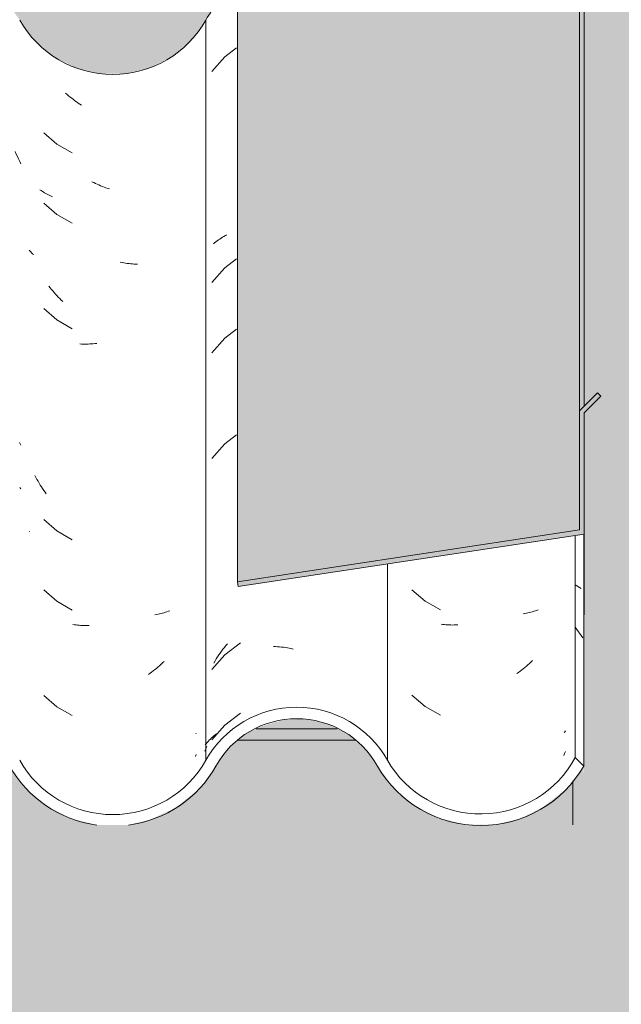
# Model space of a CAD drawing. Header units: metres. Extents: x 10.2 to 107.4, y -18.3 to 5.6.
# Tile 71 of 734: x 13.878 to 14.136, y 4.637 to 5.059. Entities that reach past the tile are written whole.
import ezdxf

# ---------------------------------------------------------------- set-up
doc = ezdxf.new("R2010")
doc.units = ezdxf.units.M
for name, color, linetype, lineweight in [('A-DETL-GENF', 7, 'Continuous', 5), ('A-GLAZ-CWMG', 7, 'Continuous', 5), ('A-ROOF', 7, 'Continuous', 5), ('A-ROOF-OTLN', 7, 'Continuous', 5), ('A-ROOF-PATT', 7, 'Continuous', 5), ('A-WALL', 7, 'Continuous', 5), ('I-WALL', 7, 'Continuous', 5)]:
    doc.layers.add(name, color=color, linetype=linetype, lineweight=lineweight)

# ---------------------------------------------------------------- blocks, each defined once
blk = doc.blocks.new('LONGARINA_STEEL_FRAME - LONGARINA_STEEL_FRAME-1917798-FACHADA 03')
at = {"layer": 'A-ROOF', "true_color": 0x9fa09c}
h = blk.add_hatch(color=253, dxfattribs=at)
h.paths.add_polyline_path([(11.43698, 4.75496), (11.48344, 4.75503), (11.47187, 4.75949), (11.45971, 4.76088), (11.4464, 4.75871), (11.4372, 4.75512)])
h.paths.add_polyline_path([(14.00189, 4.75496), (14.01399, 4.75496), (14.0104, 4.75679), (14.00131, 4.75897), (13.99137, 4.75883), (13.98115, 4.75592), (13.97927, 4.75496), (14.0016, 4.75496)])
h.paths.add_polyline_path([(12.35401, 4.75496), (12.37605, 4.75496), (12.37075, 4.7572), (12.36337, 4.75897), (12.35286, 4.75869), (12.34321, 4.75592), (12.34133, 4.75496), (12.35343, 4.75496)])
h.paths.add_polyline_path([(13.8468, 4.75496), (13.85899, 4.75539), (13.85634, 4.75765), (13.84391, 4.76366), (13.83261, 4.76635), (13.8193, 4.76618), (13.80575, 4.76243), (13.79616, 4.75752), (13.79336, 4.75496), (13.845, 4.75496)])
h.paths.add_polyline_path([(11.60423, 4.75496), (11.66244, 4.75521), (11.65181, 4.76078), (11.64016, 4.76374), (11.6273, 4.76374), (11.61639, 4.76132), (11.60535, 4.75588)])
h.paths.add_polyline_path([(12.52894, 4.75496), (12.57494, 4.75521), (12.56383, 4.75949), (12.55167, 4.76088), (12.53836, 4.75871), (12.52916, 4.75512)])
h.paths.add_polyline_path([(13.6619, 4.75496), (13.67605, 4.75547), (13.67334, 4.75779), (13.6619, 4.76365), (13.64938, 4.76666), (13.6357, 4.76646), (13.62202, 4.76262), (13.61255, 4.75776), (13.61001, 4.75496), (13.65356, 4.75496)])
h.paths.add_polyline_path([(12.1953, 4.75496), (12.20842, 4.75521), (12.19779, 4.76078), (12.18614, 4.76374), (12.17328, 4.76374), (12.16621, 4.76162), (12.15654, 4.75608), (12.15542, 4.75496), (12.19424, 4.75496)])
h.paths.add_polyline_path([(13.46613, 4.75496), (13.46801, 4.75496), (13.46271, 4.7572), (13.45533, 4.75897), (13.44539, 4.75883), (13.43517, 4.75592), (13.43329, 4.75496), (13.46442, 4.75496)])
h.paths.add_polyline_path([(11.78168, 4.75496), (11.85546, 4.75496), (11.85051, 4.75931), (11.83845, 4.76557), (11.82477, 4.76877), (11.80966, 4.76825), (11.79839, 4.76545), (11.78637, 4.75912), (11.78195, 4.7552)])
h.paths.add_polyline_path([(13.2858, 4.75496), (13.30038, 4.75521), (13.28975, 4.76078), (13.2781, 4.76374), (13.26524, 4.76374), (13.25817, 4.76162), (13.2485, 4.75608), (13.24738, 4.75496), (13.2781, 4.75496)])
h.paths.add_polyline_path([(11.98296, 4.75496), (12.02942, 4.75503), (12.01785, 4.75949), (12.00569, 4.76088), (11.99238, 4.75871), (11.98318, 4.75512)])
h.paths.add_polyline_path([(12.70122, 4.75496), (12.72494, 4.75496), (12.72494, 4.76385), (12.71926, 4.76374), (12.71219, 4.76162), (12.70252, 4.75608), (12.7014, 4.75511)])
h.paths.add_polyline_path([(13.11753, 4.75496), (13.12138, 4.75503), (13.10981, 4.75949), (13.09765, 4.76088), (13.08434, 4.75871), (13.07604, 4.75496), (13.11592, 4.75496)])
h.paths.add_polyline_path([(12.90993, 4.75496), (12.92203, 4.75496), (12.91673, 4.7572), (12.90935, 4.75897), (12.89941, 4.75883), (12.88919, 4.75592), (12.88731, 4.75496), (12.90935, 4.75496)])
h = blk.add_hatch(color=253, dxfattribs=at)
h.paths.add_polyline_path([(11.43006, 4.75), (11.49038, 4.75), (11.48344, 4.75496), (11.43698, 4.75496), (11.43143, 4.75098)])
h.paths.add_polyline_path([(13.97179, 4.75), (14.02147, 4.75021), (14.01872, 4.75255), (14.01399, 4.75496), (13.97927, 4.75496), (13.97453, 4.75255), (13.97155, 4.75)])
h.paths.add_polyline_path([(12.7042, 4.75), (12.72494, 4.75), (12.72494, 4.75496), (12.70122, 4.75496), (12.69546, 4.75), (12.70183, 4.75)])
h.paths.add_polyline_path([(11.60559, 4.75), (11.66842, 4.75), (11.66244, 4.75496), (11.60423, 4.75496), (11.59817, 4.75), (11.60535, 4.75)])
h.paths.add_polyline_path([(13.86531, 4.75), (13.8592, 4.75496), (13.79318, 4.75496), (13.78742, 4.75), (13.8592, 4.75)])
h.paths.add_polyline_path([(11.78637, 4.75), (11.8607, 4.75036), (11.85546, 4.75496), (11.78168, 4.75496), (11.77623, 4.75), (11.78195, 4.75)])
h.paths.add_polyline_path([(13.68239, 4.75), (13.67605, 4.75496), (13.60931, 4.75496), (13.60356, 4.75), (13.67605, 4.75)])
h.paths.add_polyline_path([(13.47573, 4.75), (13.47274, 4.75255), (13.46801, 4.75496), (13.43329, 4.75496), (13.42757, 4.75171), (13.42581, 4.75), (13.47549, 4.75)])
h.paths.add_polyline_path([(11.98318, 4.75), (12.03562, 4.75054), (12.02942, 4.75496), (11.98296, 4.75496), (11.97604, 4.75), (11.97997, 4.75)])
h.paths.add_polyline_path([(13.30636, 4.75), (13.30038, 4.75496), (13.2472, 4.75496), (13.24144, 4.75), (13.3046, 4.75)])
h.paths.add_polyline_path([(12.15822, 4.75), (12.2144, 4.75), (12.20842, 4.75496), (12.15524, 4.75496), (12.14948, 4.75), (12.15542, 4.75)])
h.paths.add_polyline_path([(12.33829, 4.75), (12.38353, 4.75021), (12.38078, 4.75255), (12.37605, 4.75496), (12.34133, 4.75496), (12.33659, 4.75255), (12.33385, 4.75), (12.33659, 4.75)])
h.paths.add_polyline_path([(13.12832, 4.75), (13.12138, 4.75496), (13.07492, 4.75496), (13.068, 4.75), (13.12736, 4.75)])
h.paths.add_polyline_path([(12.52916, 4.75), (12.58234, 4.75), (12.57494, 4.75496), (12.52894, 4.75496), (12.52202, 4.75), (12.52595, 4.75)])
h.paths.add_polyline_path([(12.92975, 4.75), (12.92676, 4.75255), (12.92203, 4.75496), (12.88731, 4.75496), (12.88159, 4.75171), (12.87983, 4.75), (12.92951, 4.75)])
h = blk.add_hatch(color=253, dxfattribs=at)
h.paths.add_polyline_path([(14.11729, 4.71375), (14.11994, 4.71375), (14.11974, 4.73897), (14.11504, 4.73264), (14.11504, 4.71375), (14.11606, 4.71375)])
h.paths.add_polyline_path([(12.75526, 4.75), (12.75994, 4.75038), (12.75494, 4.75474), (12.75494, 4.75)])
at = {"layer": 'A-ROOF'}
blk.add_line((13.97927, 4.75496), (14.01399, 4.75496), dxfattribs=at)
blk = doc.blocks.new('FP_190-FACHADA 03')
at = {"layer": 'A-GLAZ-CWMG', "color": 9, "true_color": 0xc0c0c0}
for p, q in [((13.77794, 5.0634), (13.77856, 5.06398)), ((13.77856, 5.06398), (13.77919, 5.06455)), ((13.77919, 5.06455), (13.77984, 5.06511)), ((13.77984, 5.06511), (13.7805, 5.06565)), ((13.7805, 5.06565), (13.78118, 5.06619)), ((13.78118, 5.06619), (13.78187, 5.06671)), ((13.78187, 5.06671), (13.78258, 5.06722)), ((13.77734, 5.06281), (13.77794, 5.0634)), ((13.81718, 5.06169), (13.80894, 5.05981)), ((13.82561, 5.06239), (13.81718, 5.06169)), ((13.86528, 5.04941), (13.86607, 5.04899)), ((13.86607, 5.04899), (13.86685, 5.04855)), ((13.86685, 5.04855), (13.86761, 5.0481)), ((13.86761, 5.0481), (13.86837, 5.04763)), ((13.86837, 5.04763), (13.86911, 5.04715)), ((13.86911, 5.04715), (13.86983, 5.04666)), ((13.86983, 5.04666), (13.87055, 5.04615)), ((13.87055, 5.04615), (13.87124, 5.04564)), ((13.87589, 5.00228), (13.87641, 5.00124)), ((13.87641, 5.00124), (13.87691, 5.00019)), ((13.87691, 5.00019), (13.87741, 4.99913)), ((13.87741, 4.99913), (13.87789, 4.99806)), ((13.87789, 4.99806), (13.87836, 4.99699)), ((13.84117, 4.99469), (13.84219, 4.99469)), ((13.84219, 4.99469), (13.84321, 4.99467)), ((13.84321, 4.99467), (13.84422, 4.99463)), ((13.84422, 4.99463), (13.84523, 4.99457)), ((13.84523, 4.99457), (13.84623, 4.9945)), ((13.84623, 4.9945), (13.84722, 4.99441)), ((13.84722, 4.99441), (13.84821, 4.9943)), ((13.84821, 4.9943), (13.84919, 4.99418)), ((13.8101, 4.98529), (13.81112, 4.9853)), ((13.81112, 4.9853), (13.81214, 4.98529)), ((13.81214, 4.98529), (13.81317, 4.98526)), ((13.81317, 4.98526), (13.81421, 4.98522)), ((13.81421, 4.98522), (13.81524, 4.98515)), ((13.81524, 4.98515), (13.81628, 4.98507)), ((13.81628, 4.98507), (13.81733, 4.98497)), ((13.81733, 4.98497), (13.81838, 4.98485)), ((13.81718, 4.97126), (13.80894, 4.96938)), ((13.82561, 4.97196), (13.81718, 4.97126)), ((13.78083, 4.94534), (13.78151, 4.94587)), ((13.78151, 4.94587), (13.78221, 4.94639)), ((13.78221, 4.94639), (13.78292, 4.94689)), ((13.78292, 4.94689), (13.78365, 4.94738)), ((13.78365, 4.94738), (13.78439, 4.94786)), ((13.78439, 4.94786), (13.78515, 4.94832)), ((13.7795, 4.94425), (13.78016, 4.9448)), ((13.78016, 4.9448), (13.78083, 4.94534)), ((13.82561, 4.94182), (13.81718, 4.94112)), ((13.81718, 4.94112), (13.80894, 4.93924)), ((13.81718, 4.8959), (13.80894, 4.89402)), ((13.82561, 4.8966), (13.81718, 4.8959)), ((13.77604, 4.88956), (13.77668, 4.89084)), ((13.77668, 4.89084), (13.77733, 4.89212)), ((13.77733, 4.89212), (13.778, 4.89338)), ((13.778, 4.89338), (13.7787, 4.89462)), ((13.77426, 4.88563), (13.77483, 4.88695)), ((13.77483, 4.88695), (13.77543, 4.88826)), ((13.77543, 4.88826), (13.77604, 4.88956)), ((13.85041, 4.88157), (13.85137, 4.88087)), ((13.85137, 4.88087), (13.85233, 4.88015)), ((13.85233, 4.88015), (13.85328, 4.87941)), ((13.85328, 4.87941), (13.85421, 4.87866)), ((13.85421, 4.87866), (13.85514, 4.87789)), ((13.85514, 4.87789), (13.85606, 4.8771)), ((13.85606, 4.8771), (13.85697, 4.8763)), ((13.85697, 4.8763), (13.85788, 4.87548)), ((13.87781, 4.87767), (13.87836, 4.87642)), ((13.87794, 4.85833), (13.87836, 4.85781)), ((13.82732, 4.83238), (13.82837, 4.83209)), ((13.82837, 4.83209), (13.82943, 4.83177)), ((13.82943, 4.83177), (13.83049, 4.83144)), ((13.83049, 4.83144), (13.83154, 4.83109)), ((13.83154, 4.83109), (13.8326, 4.83072)), ((13.8326, 4.83072), (13.83365, 4.83033)), ((13.83365, 4.83033), (13.8347, 4.82992)), ((13.8347, 4.82992), (13.83574, 4.82949)), ((13.78239, 4.81014), (13.78311, 4.81117)), ((13.78311, 4.81117), (13.78384, 4.8122)), ((13.78384, 4.8122), (13.78458, 4.81321)), ((13.78458, 4.81321), (13.78534, 4.81421)), ((13.77966, 4.80586), (13.78032, 4.80694)), ((13.78032, 4.80694), (13.781, 4.80802)), ((13.781, 4.80802), (13.78169, 4.80908)), ((13.78169, 4.80908), (13.78239, 4.81014)), ((13.81137, 4.80613), (13.8124, 4.80666)), ((13.8124, 4.80666), (13.81343, 4.80716)), ((13.81343, 4.80716), (13.81446, 4.80765)), ((13.81446, 4.80765), (13.8155, 4.80812)), ((13.8155, 4.80812), (13.81655, 4.80857)), ((13.81655, 4.80857), (13.81759, 4.809)), ((13.81759, 4.809), (13.81864, 4.80942)), ((13.81718, 4.80547), (13.80894, 4.80359)), ((13.81035, 4.80559), (13.81137, 4.80613)), ((13.82561, 4.80617), (13.81718, 4.80547)), ((13.84091, 4.79695), (13.84194, 4.79642)), ((13.84194, 4.79642), (13.84295, 4.79586)), ((13.84295, 4.79586), (13.84397, 4.79529)), ((13.84397, 4.79529), (13.84497, 4.7947)), ((13.84497, 4.7947), (13.84598, 4.79409)), ((13.84598, 4.79409), (13.84697, 4.79347)), ((13.84697, 4.79347), (13.84796, 4.79283)), ((13.84796, 4.79283), (13.84894, 4.79217)), ((13.80407, 4.77386), (13.80505, 4.77398)), ((13.80435, 4.77182), (13.80534, 4.77247)), ((13.80505, 4.77398), (13.80604, 4.77408)), ((13.80604, 4.77408), (13.80704, 4.77416)), ((13.80704, 4.77416), (13.80804, 4.77422)), ((13.80804, 4.77422), (13.80905, 4.77427)), ((13.81718, 4.77533), (13.80894, 4.77345)), ((13.80905, 4.77427), (13.81007, 4.77429)), ((13.81007, 4.77429), (13.81109, 4.7743)), ((13.81109, 4.7743), (13.81211, 4.77429)), ((13.82561, 4.77603), (13.81718, 4.77533)), ((13.79859, 4.76757), (13.79953, 4.76832)), ((13.79953, 4.76832), (13.80048, 4.76906)), ((13.80048, 4.76906), (13.80144, 4.76977)), ((13.80144, 4.76977), (13.8024, 4.77047)), ((13.8024, 4.77047), (13.80337, 4.77116)), ((13.80337, 4.77116), (13.80435, 4.77182)), ((13.79766, 4.7668), (13.79859, 4.76757))]:
    blk.add_line(p, q, dxfattribs=at)
blk = doc.blocks.new('FP_191-FACHADA 03')
at = {"layer": 'A-GLAZ-CWMG', "color": 9, "true_color": 0xc0c0c0}
for p, q in [((13.89817, 5.02679), (13.89751, 5.02737)), ((13.89883, 5.02622), (13.89817, 5.02679)), ((13.8995, 5.02567), (13.89883, 5.02622)), ((13.90018, 5.02513), (13.8995, 5.02567)), ((13.90086, 5.0246), (13.90018, 5.02513)), ((13.90155, 5.02408), (13.90086, 5.0246)), ((13.90224, 5.02358), (13.90155, 5.02408)), ((13.90294, 5.02309), (13.90224, 5.02358)), ((13.90364, 5.02261), (13.90294, 5.02309)), ((13.90435, 5.02214), (13.90364, 5.02261)), ((13.88819, 5.01039), (13.89385, 5.00552)), ((13.89385, 5.00552), (13.90032, 5.00174)), ((13.9096, 4.98902), (13.90886, 4.98939)), ((13.91033, 4.98866), (13.9096, 4.98902)), ((13.91108, 4.98832), (13.91033, 4.98866)), ((13.91182, 4.98799), (13.91108, 4.98832)), ((13.91256, 4.98767), (13.91182, 4.98799)), ((13.91331, 4.98737), (13.91256, 4.98767)), ((13.88701, 4.9856), (13.88652, 4.98595)), ((13.88751, 4.98526), (13.88701, 4.9856)), ((13.88802, 4.98493), (13.88751, 4.98526)), ((13.88855, 4.98461), (13.88802, 4.98493)), ((13.88908, 4.9843), (13.88855, 4.98461)), ((13.88962, 4.984), (13.88908, 4.9843)), ((13.89017, 4.98371), (13.88962, 4.984)), ((13.89073, 4.98343), (13.89017, 4.98371)), ((13.8913, 4.98315), (13.89073, 4.98343)), ((13.91406, 4.98708), (13.91331, 4.98737)), ((13.91481, 4.9868), (13.91406, 4.98708)), ((13.91556, 4.98654), (13.91481, 4.9868)), ((13.91631, 4.98629), (13.91556, 4.98654)), ((13.88819, 4.98025), (13.89385, 4.97537)), ((13.89187, 4.98289), (13.8913, 4.98315)), ((13.89385, 4.97537), (13.90032, 4.9716)), ((13.88229, 4.95967), (13.88196, 4.96005)), ((13.88263, 4.95928), (13.88229, 4.95967)), ((13.88298, 4.95891), (13.88263, 4.95928)), ((13.88334, 4.95853), (13.88298, 4.95891)), ((13.88371, 4.95817), (13.88334, 4.95853)), ((13.92175, 4.95476), (13.921, 4.95491)), ((13.92249, 4.95462), (13.92175, 4.95476)), ((13.92324, 4.9545), (13.92249, 4.95462)), ((13.92398, 4.95439), (13.92324, 4.9545)), ((13.92473, 4.95429), (13.92398, 4.95439)), ((13.92546, 4.95421), (13.92473, 4.95429)), ((13.9262, 4.95414), (13.92546, 4.95421)), ((13.92694, 4.95409), (13.9262, 4.95414)), ((13.92767, 4.95404), (13.92694, 4.95409)), ((13.9284, 4.95401), (13.92767, 4.95404)), ((13.89085, 4.94397), (13.89029, 4.94468)), ((13.89142, 4.94327), (13.89085, 4.94397)), ((13.892, 4.94258), (13.89142, 4.94327)), ((13.89259, 4.9419), (13.892, 4.94258)), ((13.89319, 4.94123), (13.89259, 4.9419)), ((13.89379, 4.94058), (13.89319, 4.94123)), ((13.89441, 4.93993), (13.89379, 4.94058)), ((13.89503, 4.9393), (13.89441, 4.93993)), ((13.89566, 4.93867), (13.89503, 4.9393)), ((13.89629, 4.93806), (13.89566, 4.93867)), ((13.88819, 4.93503), (13.89385, 4.93016)), ((13.89385, 4.93016), (13.90032, 4.92639)), ((13.90436, 4.91982), (13.90365, 4.91986)), ((13.90507, 4.9198), (13.90436, 4.91982)), ((13.90579, 4.91979), (13.90507, 4.9198)), ((13.90651, 4.9198), (13.90579, 4.91979)), ((13.90724, 4.91981), (13.90651, 4.9198)), ((13.90797, 4.91984), (13.90724, 4.91981)), ((13.9087, 4.91989), (13.90797, 4.91984)), ((13.90943, 4.91995), (13.9087, 4.91989)), ((13.91017, 4.92002), (13.90943, 4.91995)), ((13.91091, 4.9201), (13.91017, 4.92002)), ((13.88482, 4.86259), (13.88438, 4.86341)), ((13.88527, 4.86178), (13.88482, 4.86259)), ((13.88573, 4.86098), (13.88527, 4.86178)), ((13.8862, 4.86019), (13.88573, 4.86098)), ((13.88669, 4.8594), (13.8862, 4.86019)), ((13.88718, 4.85863), (13.88669, 4.8594)), ((13.88768, 4.85786), (13.88718, 4.85863)), ((13.8882, 4.8571), (13.88768, 4.85786)), ((13.88872, 4.85635), (13.8882, 4.8571)), ((13.88926, 4.85562), (13.88872, 4.85635)), ((13.88819, 4.84461), (13.89385, 4.83973)), ((13.88201, 4.83942), (13.88196, 4.83948)), ((13.89385, 4.83973), (13.90032, 4.83596)), ((13.88819, 4.81446), (13.89385, 4.80959)), ((13.89385, 4.80959), (13.90032, 4.80582)), ((13.93651, 4.80391), (13.93584, 4.80379)), ((13.93717, 4.80404), (13.93651, 4.80391)), ((13.93783, 4.80418), (13.93717, 4.80404)), ((13.93848, 4.80434), (13.93783, 4.80418)), ((13.93913, 4.80451), (13.93848, 4.80434)), ((13.93977, 4.80468), (13.93913, 4.80451)), ((13.9404, 4.80488), (13.93977, 4.80468)), ((13.94102, 4.80508), (13.9404, 4.80488)), ((13.94163, 4.80529), (13.94102, 4.80508)), ((13.94224, 4.80551), (13.94163, 4.80529)), ((13.90132, 4.7995), (13.90063, 4.79959)), ((13.90201, 4.79942), (13.90132, 4.7995)), ((13.9027, 4.79935), (13.90201, 4.79942)), ((13.90341, 4.7993), (13.9027, 4.79935)), ((13.90411, 4.79926), (13.90341, 4.7993)), ((13.90482, 4.79924), (13.90411, 4.79926)), ((13.90554, 4.79922), (13.90482, 4.79924)), ((13.90626, 4.79922), (13.90554, 4.79922)), ((13.90698, 4.79923), (13.90626, 4.79922)), ((13.90771, 4.79926), (13.90698, 4.79923)), ((13.93715, 4.7814), (13.93648, 4.78083)), ((13.93781, 4.78197), (13.93715, 4.7814)), ((13.93846, 4.78255), (13.93781, 4.78197)), ((13.9391, 4.78315), (13.93846, 4.78255)), ((13.93974, 4.78376), (13.9391, 4.78315)), ((13.93376, 4.77871), (13.93306, 4.77821)), ((13.93445, 4.77922), (13.93376, 4.77871)), ((13.93513, 4.77975), (13.93445, 4.77922)), ((13.93581, 4.78028), (13.93513, 4.77975)), ((13.93648, 4.78083), (13.93581, 4.78028)), ((13.88819, 4.76925), (13.89385, 4.76437)), ((13.89385, 4.76437), (13.90032, 4.7606)), ((13.95358, 4.75312), (13.95334, 4.75283)), ((13.95358, 4.7439), (13.95322, 4.74305))]:
    blk.add_line(p, q, dxfattribs=at)
blk = doc.blocks.new('FP_192-FACHADA 03')
at = {"layer": 'A-GLAZ-CWMG', "color": 9, "true_color": 0xc0c0c0}
for p, q in [((13.96581, 5.04287), (13.9602, 5.03659)), ((13.97081, 5.0467), (13.96581, 5.04287)), ((13.96608, 4.96632), (13.96671, 4.96667)), ((13.96093, 4.96269), (13.96145, 4.96314)), ((13.96145, 4.96314), (13.96199, 4.96357)), ((13.96199, 4.96357), (13.96254, 4.964)), ((13.96254, 4.964), (13.9631, 4.96441)), ((13.9631, 4.96441), (13.96367, 4.96482)), ((13.96367, 4.96482), (13.96426, 4.96521)), ((13.96426, 4.96521), (13.96486, 4.96559)), ((13.96486, 4.96559), (13.96546, 4.96597)), ((13.96546, 4.96597), (13.96608, 4.96632)), ((13.97081, 4.95627), (13.96581, 4.95244)), ((13.96581, 4.95244), (13.9602, 4.94616)), ((13.97081, 4.92613), (13.96581, 4.9223)), ((13.96581, 4.9223), (13.9602, 4.91602)), ((13.97081, 4.88091), (13.96581, 4.87709)), ((13.96581, 4.87709), (13.9602, 4.8708)), ((13.96504, 4.78902), (13.96565, 4.78982)), ((13.96565, 4.78982), (13.96628, 4.7906)), ((13.97252, 4.79179), (13.96581, 4.78666)), ((13.96628, 4.7906), (13.96691, 4.79138)), ((13.98677, 4.7902), (13.9876, 4.79016)), ((13.9876, 4.79016), (13.98844, 4.79011)), ((13.98844, 4.79011), (13.98927, 4.79004)), ((13.98927, 4.79004), (13.99011, 4.78995)), ((13.99011, 4.78995), (13.99095, 4.78985)), ((13.99095, 4.78985), (13.9918, 4.78973)), ((13.9918, 4.78973), (13.99264, 4.7896)), ((13.99264, 4.7896), (13.99349, 4.78945)), ((13.99349, 4.78945), (13.99434, 4.78929)), ((13.96581, 4.78666), (13.9602, 4.78037)), ((13.96216, 4.78486), (13.96271, 4.78571)), ((13.96271, 4.78571), (13.96328, 4.78656)), ((13.96328, 4.78656), (13.96386, 4.78739)), ((13.96386, 4.78739), (13.96444, 4.78821)), ((13.96444, 4.78821), (13.96504, 4.78902)), ((13.99434, 4.78929), (13.99518, 4.78911)), ((13.96109, 4.78312), (13.96162, 4.784)), ((13.96162, 4.784), (13.96216, 4.78486)), ((13.97252, 4.76165), (13.96581, 4.75652)), ((13.96581, 4.75652), (13.9602, 4.75023)), ((13.96015, 4.75099), (13.96065, 4.75145)), ((13.96065, 4.75145), (13.96117, 4.7519)), ((13.96117, 4.7519), (13.9617, 4.75234)), ((13.9617, 4.75234), (13.96224, 4.75277)), ((13.9574, 4.74804), (13.95782, 4.74855)), ((13.95763, 4.74632), (13.95809, 4.74733)), ((13.95782, 4.74855), (13.95826, 4.74906)), ((13.95826, 4.74906), (13.95871, 4.74955)), ((13.95871, 4.74955), (13.95918, 4.75004)), ((13.95918, 4.75004), (13.95966, 4.75052)), ((13.95966, 4.75052), (13.96015, 4.75099)), ((13.95718, 4.74531), (13.95763, 4.74632))]:
    blk.add_line(p, q, dxfattribs=at)
blk = doc.blocks.new('FP_193-FACHADA 03')
at = {"layer": 'A-GLAZ-CWMG', "color": 9, "true_color": 0xc0c0c0}
for p, q in [((14.04604, 4.81448), (14.05176, 4.80966)), ((14.05176, 4.80966), (14.05827, 4.80595)), ((14.0945, 4.80429), (14.09383, 4.80417)), ((14.09516, 4.80442), (14.0945, 4.80429)), ((14.09582, 4.80457), (14.09516, 4.80442)), ((14.09647, 4.80473), (14.09582, 4.80457)), ((14.09711, 4.8049), (14.09647, 4.80473)), ((14.09775, 4.80508), (14.09711, 4.8049)), ((14.09838, 4.80527), (14.09775, 4.80508)), ((14.099, 4.80548), (14.09838, 4.80527)), ((14.09961, 4.80569), (14.099, 4.80548)), ((14.10022, 4.80592), (14.09961, 4.80569)), ((14.05928, 4.79964), (14.05859, 4.79973)), ((14.05997, 4.79957), (14.05928, 4.79964)), ((14.06067, 4.79951), (14.05997, 4.79957)), ((14.06138, 4.79947), (14.06067, 4.79951)), ((14.06209, 4.79943), (14.06138, 4.79947)), ((14.0628, 4.79941), (14.06209, 4.79943)), ((14.06352, 4.7994), (14.0628, 4.79941)), ((14.06424, 4.79941), (14.06352, 4.7994)), ((14.06496, 4.79943), (14.06424, 4.79941)), ((14.06569, 4.79946), (14.06496, 4.79943)), ((14.09447, 4.78121), (14.0938, 4.78066)), ((14.09514, 4.78178), (14.09447, 4.78121)), ((14.09579, 4.78235), (14.09514, 4.78178)), ((14.09644, 4.78294), (14.09579, 4.78235)), ((14.09709, 4.78354), (14.09644, 4.78294)), ((14.09773, 4.78415), (14.09709, 4.78354)), ((14.09175, 4.77908), (14.09106, 4.77857)), ((14.09244, 4.77959), (14.09175, 4.77908)), ((14.09312, 4.78012), (14.09244, 4.77959)), ((14.0938, 4.78066), (14.09312, 4.78012)), ((14.04604, 4.76927), (14.05176, 4.76445)), ((14.05176, 4.76445), (14.05827, 4.76074)), ((14.11161, 4.75363), (14.11131, 4.75327)), ((14.11191, 4.754), (14.11161, 4.75363)), ((14.11154, 4.74432), (14.11118, 4.74349)), ((14.11189, 4.74517), (14.11154, 4.74432))]:
    blk.add_line(p, q, dxfattribs=at)
blk = doc.blocks.new('Rectangular Mullion - Telha Fibrocimento - Ondulada-V181-FACHADA 03')
at = {"layer": 'A-GLAZ-CWMG', "true_color": 0xc0c0c0}
h = blk.add_hatch(dxfattribs=at)
h.set_pattern_fill('FP_16', color=9, style=0, pattern_type=2)
h.set_pattern_definition([(315.081, (24.749, -6.595), (0.2861737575, -0.270297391), [0.01667, -0.28643, 0.01667, -1.903]), (315.081, (24.749, -6.595), (0.2861737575, -0.270297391), [-0.31978, -0.28643, 0.01667, -0.58954, -1.01]), (315.081, (24.749, -6.595), (0.2861737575, -0.270297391), [-1.212, 0.01667, -0.28643, 0.01667, -0.69057]), (315.081, (24.749, -6.595), (0.2861737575, -0.270297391), [-1.532, -0.1854, 0.01667, -0.4885]), (126.286, (24.856, -6.695), (-0.205045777, 0.24913451), [0.00997, -0.17136, 0.00997, -1.138]), (126.286, (24.856, -6.695), (-0.205045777, 0.24913451), [-0.19131, -0.17136, 0.00997, -0.35269, -0.60444]), (126.286, (24.856, -6.695), (-0.205045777, 0.24913451), [-0.72533, 0.00997, -0.17136, 0.00997, -0.41314]), (126.286, (24.856, -6.695), (-0.205045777, 0.24913451), [-0.91664, -0.11092, 0.00997, -0.29225]), (147.695, (24.892, -6.7), (-0.081132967, 0.021153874), [0.00698, -0.11998, 0.00698, -0.79715]), (147.695, (24.892, -6.7), (-0.081132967, 0.021153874), [-0.13395, -0.11998, 0.00698, -0.24695, -0.42323]), (147.695, (24.892, -6.7), (-0.081132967, 0.021153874), [-0.50787, 0.00698, -0.11998, 0.00698, -0.28928]), (147.695, (24.892, -6.7), (-0.081132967, 0.021153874), [-0.64182, -0.07766, 0.00698, -0.20463])])
h.paths.add_polyline_path([(14.11974, 4.73897), (14.11974, 4.83837), (14.11606, 4.83781), (14.11606, 4.74263)])
h = blk.add_hatch(dxfattribs=at)
h.set_pattern_fill('FP_14', color=9, style=0, pattern_type=2)
h.set_pattern_definition([(0, (32.697, 1.935), (0.4064, 0.10048), [0.01676, -0.28804, 0.01676, -0.28804, -1.626]), (0, (32.697, 1.935), (0.4064, 0.10048), [-0.6096, 0.01676, -0.59284, 0.01676, -0.28804, -0.7112]), (0, (32.697, 1.935), (0.4064, 0.10048), [-1.524, 0.01676, -0.18644, 0.01676, -0.49124]), (120.277, (32.85, 1.985), (-0.2911939, 0.2978186), [0.01663, -0.28565, 0.01663, -1.898]), (120.277, (32.85, 1.985), (-0.2911939, 0.2978186), [-0.3189, -0.28565, 0.01663, -0.58792, -1.008]), (120.277, (32.85, 1.985), (-0.2911939, 0.2978186), [-1.209, 0.01663, -0.28565, 0.01663, -0.68868]), (120.277, (32.85, 1.985), (-0.2911939, 0.2978186), [-1.528, -0.18489, 0.01663, -0.48717]), (239.723, (32.9, 2.186), (-0.11521126, -0.39830183), [0.01663, -0.28565, 0.01663, -1.898]), (239.723, (32.9, 2.186), (-0.11521126, -0.39830183), [-0.3189, -0.28565, 0.01663, -0.58792, -1.008]), (239.723, (32.9, 2.186), (-0.11521126, -0.39830183), [-1.209, 0.01663, -0.28565, 0.01663, -0.68868]), (239.723, (32.9, 2.186), (-0.11521126, -0.39830183), [-1.528, -0.18489, 0.01663, -0.48717])])
h.paths.add_polyline_path([(13.5453, 4.71375), (13.56063, 4.71375), (13.56864, 4.71567), (13.57939, 4.72121), (13.5885, 4.72913), (13.60356, 4.75), (13.61255, 4.75776), (13.62399, 4.76363), (13.6365, 4.76665), (13.6498, 4.76656), (13.66351, 4.76282), (13.67334, 4.75779), (13.68306, 4.74943), (13.69742, 4.72932), (13.70807, 4.72069), (13.71884, 4.71563), (13.72887, 4.71375), (13.74303, 4.71375), (13.75249, 4.71602), (13.76316, 4.72148), (13.77223, 4.72927), (13.78742, 4.75), (13.79616, 4.75752), (13.80748, 4.76332), (13.81986, 4.76632), (13.83324, 4.76619), (13.8468, 4.76249), (13.85634, 4.75765), (13.866, 4.74941), (13.88037, 4.72953), (13.89104, 4.72096), (13.9019, 4.71592), (13.91238, 4.71375), (13.92455, 4.71375), (13.93528, 4.71629), (13.94594, 4.72167), (13.95502, 4.72937), (13.96746, 4.7465), (13.97453, 4.75255), (13.98285, 4.75679), (13.99195, 4.75897), (14.00189, 4.75883), (14.01211, 4.75592), (14.01872, 4.75255), (14.0258, 4.7465), (14.03828, 4.72948), (14.04899, 4.72104), (14.0601, 4.71605), (14.07072, 4.71382), (14.08161, 4.71386), (14.09301, 4.71655), (14.10362, 4.72187), (14.1127, 4.72948), (14.11974, 4.73897), (14.11606, 4.74263), (14.10988, 4.73377), (14.10176, 4.72659), (14.09215, 4.72152), (14.08144, 4.71882), (14.06954, 4.71893), (14.05796, 4.72209), (14.05035, 4.72584), (14.04201, 4.73277), (14.02931, 4.75), (14.02147, 4.75669), (14.01211, 4.76143), (14.00131, 4.76388), (13.99137, 4.76388), (13.98115, 4.76143), (13.97081, 4.75585), (13.96382, 4.7499), (13.9514, 4.73279), (13.94323, 4.72583), (13.93364, 4.72096), (13.92316, 4.71846), (13.91168, 4.71863), (13.90005, 4.7219), (13.8923, 4.72583), (13.88413, 4.73279), (13.86975, 4.75268), (13.8592, 4.7617), (13.845, 4.76844), (13.83261, 4.77125), (13.8193, 4.77123), (13.80575, 4.76796), (13.79336, 4.76162), (13.78284, 4.75257), (13.76851, 4.73258), (13.76034, 4.72555), (13.75071, 4.72064), (13.74019, 4.71812), (13.72881, 4.71827), (13.71701, 4.72163), (13.70923, 4.72564), (13.70108, 4.73269), (13.6867, 4.75282), (13.67605, 4.76195), (13.6619, 4.76871), (13.64938, 4.77158), (13.6357, 4.77153), (13.62202, 4.76818), (13.60953, 4.76171), (13.59895, 4.75249), (13.58463, 4.73226), (13.57643, 4.72519), (13.56676, 4.72026), (13.55618, 4.71775), (13.54942, 4.71775), (13.54511, 4.7161), (13.5453, 4.7178), (13.53297, 4.72134), (13.52468, 4.72584), (13.517, 4.73259), (13.5009, 4.75496), (13.48958, 4.76431), (13.47549, 4.7709), (13.46271, 4.7738), (13.44539, 4.77286), (13.43149, 4.76861), (13.41989, 4.76207), (13.40789, 4.74996), (13.39725, 4.73401), (13.39443, 4.73023), (13.38594, 4.72325), (13.3759, 4.71846), (13.36607, 4.7162), (13.36591, 4.71505), (13.3667, 4.71375), (13.37718, 4.71402), (13.37989, 4.71473), (13.39112, 4.72096), (13.401, 4.73068), (13.41417, 4.75012), (13.42591, 4.75997), (13.43633, 4.76545), (13.44954, 4.76873), (13.46322, 4.76876), (13.47745, 4.76502), (13.48993, 4.75801), (13.49892, 4.74996), (13.51437, 4.72835), (13.52293, 4.72104), (13.53475, 4.71535), (13.54123, 4.71375), (13.54484, 4.71375)])
h.paths.add_polyline_path([(13.36032, 4.71375), (13.36492, 4.71375), (13.34344, 4.71951), (13.33391, 4.72481), (13.32586, 4.73229), (13.31985, 4.74145), (13.30941, 4.75406), (13.29902, 4.76182), (13.2858, 4.76722), (13.2713, 4.76911), (13.26004, 4.76722), (13.2615, 4.76332), (13.2615, 4.76291), (13.26607, 4.76392), (13.2781, 4.76374), (13.28975, 4.76078), (13.30067, 4.75496), (13.30941, 4.74735), (13.32342, 4.72767), (13.33391, 4.7191), (13.34558, 4.71375), (13.35592, 4.71375)])
h.paths.add_polyline_path([(13.01601, 4.71408), (13.0267, 4.71547), (13.03902, 4.72051), (13.0496, 4.72852), (13.0654, 4.74814), (13.07604, 4.75548), (13.08633, 4.75949), (13.09827, 4.76096), (13.11098, 4.75913), (13.12147, 4.75496), (13.13109, 4.748), (13.14705, 4.72874), (13.1577, 4.72104), (13.16998, 4.71665), (13.15873, 4.72303), (13.16001, 4.7254), (13.15428, 4.72687), (13.15042, 4.73074), (13.14978, 4.73165), (13.15014, 4.73269), (13.1328, 4.75282), (13.12138, 4.76031), (13.11098, 4.76432), (13.09765, 4.76588), (13.08253, 4.76332), (13.07029, 4.75776), (13.05994, 4.74938), (13.04552, 4.73148), (13.03473, 4.72399), (13.03212, 4.72295), (13.03309, 4.72164), (13.0314, 4.72017), (13.02078, 4.71522), (13.01908, 4.71481)])
h.paths.add_polyline_path([(13.18293, 4.71464), (13.19597, 4.71631), (13.20942, 4.72207), (13.22006, 4.73045), (13.23168, 4.74534), (13.23725, 4.75291), (13.24753, 4.7617), (13.25884, 4.76749), (13.2568, 4.76722), (13.24329, 4.7617), (13.23168, 4.75291), (13.21524, 4.73235), (13.20473, 4.72504), (13.19421, 4.72099), (13.18283, 4.71956), (13.17274, 4.72037), (13.17162, 4.71604), (13.18283, 4.71466)])
h.paths.add_polyline_path([(13.53554, 4.71621), (13.53563, 4.71882), (13.54281, 4.71739), (13.53563, 4.71622)])
h.paths.add_polyline_path([(13.0255, 4.71915), (13.0267, 4.72079), (13.02516, 4.72017)])
h.paths.add_polyline_path([(13.15698, 4.72759), (13.15283, 4.7306), (13.15144, 4.72932), (13.1551, 4.72818)])
h.paths.add_polyline_path([(13.26675, 4.76459), (13.2713, 4.76911), (13.27483, 4.76632), (13.27287, 4.76607), (13.2713, 4.7657)])
at = {"layer": 'A-GLAZ-CWMG'}
for p, q in [((13.95769, 4.74145), (13.95769, 5.05868)), ((14.11606, 4.74263), (14.11606, 4.83781)), ((14.11974, 4.73897), (14.11974, 4.83837)), ((14.03556, 4.74145), (14.03556, 4.8256)), ((14.11974, 4.73897), (14.11606, 4.74263))]:
    blk.add_line(p, q, dxfattribs=at)
for centre, major_axis, start_param, end_param in [((13.99663, 5.03745), (0.04446, 0), 2.19279, 2.637678), ((13.91777, 5.08047), (0.0456, 0), 3.645908, 5.77887), ((13.99663, 4.72022), (0.04446, 0), 0.503915, 2.637678), ((13.99663, 4.72022), (0.03946, 0), 0.501216, 2.640377), ((13.91777, 4.76324), (0.0506, 0), 3.643606, 4.575797), ((13.91777, 4.76324), (0.0456, 0), 3.645908, 5.77887), ((13.91777, 4.76324), (0.0506, 0), 4.847128, 5.776805), ((14.07549, 4.76377), (0.05086, 0), 3.657256, 5.767522), ((14.07549, 4.76377), (0.04586, 0), 3.656214, 5.798286)]:
    blk.add_ellipse(centre, major_axis=major_axis, ratio=0.988936, start_param=start_param, end_param=end_param, dxfattribs=at)
for name in ['FP_190-FACHADA 03', 'FP_192-FACHADA 03', 'FP_191-FACHADA 03', 'FP_193-FACHADA 03']:
    blk.add_blockref(name, (0, 0), dxfattribs=at)

msp = doc.modelspace()

# ---------------------------------------------------------------- hatches: boundary and pattern name
at = {"layer": 'A-DETL-GENF', "true_color": 0xdbcc9e}
h = msp.add_hatch(color=9, dxfattribs=at)
h.paths.add_polyline_path([(15.48304, 2.62), (18.23504, 2.62), (18.23504, 2.68), (11.23504, 2.68), (11.23504, 2.62), (15.47004, 2.62)])
h.paths.add_polyline_path([(11.43286, 4.62375), (14.27494, 4.62375), (14.27494, 4.80375), (14.11994, 4.80375), (14.11974, 4.71375), (11.33555, 4.71375), (11.33555, 4.62375), (11.39004, 4.62375)])
at = {"layer": 'A-ROOF-PATT', "true_color": 0x919191}
for points in [[(14.11794, 4.89113), (14.11994, 4.89319), (14.11994, 5.15518), (14.11794, 5.1532), (14.11794, 5.02209)], [(13.9713, 4.8179), (14.11794, 4.84014), (14.11794, 5.10333), (14.11463, 5.10284), (14.11463, 5.08213), (14.1013, 5.08015), (13.9713, 5.08015), (13.9713, 4.87796)], [(13.9716, 4.8159), (14.11994, 4.8384), (14.11994, 4.89029), (14.12701, 4.89744), (14.1256, 4.89887), (14.11794, 4.89113), (14.11794, 4.84014), (13.9713, 4.8179)], [(14.12701, 4.89744), (14.12701, 4.89748), (14.1256, 4.89887)]]:
    msp.add_hatch(color=252, dxfattribs=at).paths.add_polyline_path(points)
at = {"layer": 'A-WALL', "true_color": 0xdbcc9e}
h = msp.add_hatch(color=9, dxfattribs=at)
h.paths.add_polyline_path([(11.40108, 4.71375), (11.70559, 4.71426), (11.69478, 4.7197), (11.68548, 4.72767), (11.67147, 4.74735), (11.66842, 4.75), (11.59813, 4.74996), (11.59633, 4.74849), (11.58082, 4.72887), (11.57024, 4.72116), (11.55668, 4.71614), (11.54489, 4.71466), (11.53194, 4.71626), (11.51972, 4.72106), (11.50911, 4.72874), (11.49315, 4.748), (11.49038, 4.75), (11.43001, 4.74996), (11.42746, 4.74814), (11.41166, 4.72852), (11.40027, 4.72017), (11.39004, 4.71547), (11.39004, 4.71375), (11.39992, 4.71375)])
h.paths.add_polyline_path([(12.79857, 4.71375), (12.79746, 4.71431), (12.78674, 4.7197), (12.77744, 4.72767), (12.76343, 4.74735), (12.76038, 4.75), (12.69541, 4.74996), (12.69404, 4.74849), (12.67981, 4.72887), (12.66957, 4.72064), (12.65875, 4.71559), (12.65107, 4.71375), (12.79773, 4.71375)])
h.paths.add_polyline_path([(14.10176, 4.71375), (14.11504, 4.71375), (14.11504, 4.73264), (14.1127, 4.72948), (14.10176, 4.72093), (14.09215, 4.71635), (14.08144, 4.71382), (14.06954, 4.71382), (14.05796, 4.71655), (14.04735, 4.72187), (14.03828, 4.72948), (14.0258, 4.7465), (14.02147, 4.75), (13.97143, 4.7499), (13.96746, 4.7465), (13.95502, 4.72937), (13.94454, 4.72096), (13.93364, 4.7159), (13.92455, 4.71375), (14.09771, 4.71375)])
h.paths.add_polyline_path([(13.20739, 4.71375), (13.34344, 4.71431), (13.33272, 4.7197), (13.32342, 4.72767), (13.30941, 4.74735), (13.30636, 4.75), (13.24115, 4.74975), (13.24002, 4.74849), (13.22579, 4.72887), (13.21524, 4.72048), (13.20473, 4.71559), (13.19705, 4.71375), (13.20651, 4.71375)])
h.paths.add_polyline_path([(12.85398, 4.71375), (12.99499, 4.71382), (12.99229, 4.71448), (12.98699, 4.71382), (12.97628, 4.71412), (12.966, 4.71655), (12.95539, 4.72187), (12.94632, 4.72948), (12.93384, 4.7465), (12.92951, 4.75), (12.87947, 4.7499), (12.8755, 4.7465), (12.86301, 4.72933), (12.8518, 4.72057), (12.84168, 4.7159), (12.83492, 4.71375), (12.84471, 4.71375)])
h.paths.add_polyline_path([(12.40941, 4.71375), (12.44804, 4.71406), (12.44631, 4.71448), (12.44101, 4.71382), (12.4303, 4.71412), (12.42002, 4.71655), (12.40941, 4.72187), (12.40034, 4.72948), (12.38786, 4.7465), (12.38353, 4.75), (12.33349, 4.7499), (12.32952, 4.7465), (12.31703, 4.72933), (12.30582, 4.72057), (12.2957, 4.7159), (12.28894, 4.71375), (12.38459, 4.71375)])
h.paths.add_polyline_path([(13.90736, 4.71375), (13.9109, 4.71375), (13.90005, 4.71637), (13.88942, 4.72179), (13.88037, 4.72953), (13.86531, 4.75), (13.78737, 4.74996), (13.78654, 4.74925), (13.77223, 4.72927), (13.76153, 4.72064), (13.75071, 4.71559), (13.74303, 4.71375), (13.9019, 4.71375)])
h.paths.add_polyline_path([(12.62688, 4.71375), (12.63468, 4.71375), (12.6239, 4.71626), (12.61106, 4.72151), (12.60058, 4.72932), (12.58511, 4.748), (12.58138, 4.75), (12.52197, 4.74996), (12.51942, 4.74814), (12.50362, 4.72852), (12.49223, 4.72017), (12.47918, 4.71527), (12.46867, 4.71375), (12.62518, 4.71375)])
h.paths.add_polyline_path([(11.73821, 4.71375), (11.90329, 4.71375), (11.89503, 4.71579), (11.88432, 4.72139), (11.87527, 4.72937), (11.8607, 4.75), (11.77613, 4.74996), (11.76181, 4.72881), (11.75275, 4.72057), (11.74195, 4.71473)])
h.paths.add_polyline_path([(13.71884, 4.71375), (13.72664, 4.71375), (13.71701, 4.71611), (13.70647, 4.72151), (13.69742, 4.72932), (13.68239, 4.75), (13.60352, 4.74996), (13.60285, 4.74938), (13.5885, 4.72913), (13.57755, 4.72026), (13.56676, 4.71522), (13.56063, 4.71375), (13.71714, 4.71375)])
h.paths.add_polyline_path([(13.1777, 4.71375), (13.18066, 4.71375), (13.16988, 4.71626), (13.15704, 4.72151), (13.14597, 4.73003), (13.13109, 4.748), (13.12736, 4.75), (13.06795, 4.74996), (13.0654, 4.74814), (13.0496, 4.72852), (13.03821, 4.72017), (13.02516, 4.71527), (13.01465, 4.71375), (13.17286, 4.71375)])
h.paths.add_polyline_path([(11.97962, 4.71375), (12.0887, 4.71375), (12.07792, 4.71626), (12.06508, 4.72151), (12.0546, 4.72932), (12.03913, 4.748), (12.0354, 4.75), (11.97599, 4.74996), (11.97217, 4.74662), (11.95527, 4.72672), (11.94706, 4.72051), (11.9332, 4.71527), (11.92269, 4.71375), (11.95764, 4.71375)])
h.paths.add_polyline_path([(13.53563, 4.71375), (13.54097, 4.71382), (13.53827, 4.71448), (13.53297, 4.71382), (13.52226, 4.71412), (13.51198, 4.71655), (13.50137, 4.72187), (13.4923, 4.72948), (13.47982, 4.7465), (13.47549, 4.75), (13.42545, 4.7499), (13.42148, 4.7465), (13.40899, 4.72933), (13.39778, 4.72057), (13.38766, 4.7159), (13.3809, 4.71375), (13.5356, 4.71375)])
h.paths.add_polyline_path([(12.25362, 4.71375), (12.25148, 4.71431), (12.24076, 4.7197), (12.23146, 4.72767), (12.21745, 4.74735), (12.2144, 4.75), (12.14943, 4.74996), (12.14806, 4.74849), (12.13383, 4.72887), (12.12359, 4.72064), (12.11277, 4.71559), (12.10509, 4.71375), (12.25259, 4.71375)])
at = {"layer": 'I-WALL', "true_color": 0xdbcc9e}
msp.add_hatch(color=9, dxfattribs=at).paths.add_polyline_path([(14.19494, 4.80375), (14.27494, 4.80375), (14.27494, 5.25), (14.11994, 5.25), (14.11994, 4.89319), (14.12564, 4.89887), (14.12701, 4.89744), (14.11994, 4.89029), (14.12004, 4.80375)])
h = msp.add_hatch(color=9, dxfattribs=at)
h.paths.add_polyline_path([(15.3001, 3.54319), (15.30757, 3.54319), (15.30789, 3.55254), (15.32042, 3.5545), (15.33016, 3.55847), (15.3396, 3.56558), (15.3553, 3.58552), (15.36008, 3.58917), (15.20386, 3.58917), (15.2098, 3.58411), (15.22238, 3.56698), (15.23071, 3.56005), (15.24046, 3.55526), (15.25109, 3.55287), (15.26197, 3.55303), (15.27252, 3.55573), (15.28212, 3.56081), (15.29025, 3.56798), (15.29643, 3.57684), (15.3001, 3.57318), (15.3001, 3.54351)])
h.paths.add_polyline_path([(14.54558, 3.55041), (14.55637, 3.55269), (14.56631, 3.55747), (14.5748, 3.56445), (14.58136, 3.57323), (14.59094, 3.58743), (14.59277, 3.58917), (14.48859, 3.58917), (14.4913, 3.58712), (14.50022, 3.57566), (14.50623, 3.5665), (14.51428, 3.55902), (14.5239, 3.55367), (14.53454, 3.55074)])
h.paths.add_polyline_path([(14.73655, 3.55196), (14.74712, 3.55447), (14.75679, 3.5594), (14.76499, 3.56647), (14.78015, 3.58743), (14.78215, 3.58917), (14.68127, 3.58917), (14.68302, 3.58743), (14.69737, 3.5668), (14.7055, 3.55965), (14.71512, 3.55463), (14.72567, 3.55201), (14.73219, 3.55198)])
h.paths.add_polyline_path([(14.92055, 3.55234), (14.93108, 3.55485), (14.9407, 3.55977), (14.94888, 3.56679), (14.96395, 3.58743), (14.96598, 3.58917), (14.86457, 3.58917), (14.86706, 3.58703), (14.88145, 3.5669), (14.8896, 3.55985), (14.9009, 3.5545), (14.90972, 3.55235), (14.91987, 3.55234)])
h.paths.add_polyline_path([(15.10353, 3.55267), (15.11401, 3.55517), (15.1236, 3.56004), (15.13177, 3.567), (15.14483, 3.58465), (15.15012, 3.58917), (15.04746, 3.58917), (15.05012, 3.58689), (15.06605, 3.56568), (15.07267, 3.56004), (15.08226, 3.55517), (15.09274, 3.55267)])
h.paths.add_polyline_path([(15.47004, 3.55427), (15.47004, 3.58917), (15.42447, 3.58917), (15.42845, 3.58625), (15.44466, 3.56635), (15.45409, 3.55936), (15.46512, 3.55491)])
h.paths.add_polyline_path([(14.98599, 3.66557), (15.47004, 3.66557), (15.47004, 5.225), (14.27494, 5.225), (14.27494, 3.66888), (14.27894, 3.66557), (14.73219, 3.66557)])
h.paths.add_polyline_path([(11.72727, 5.03343), (11.73807, 5.03572), (11.748, 5.04049), (11.75649, 5.04747), (11.76306, 5.05625), (11.77105, 5.06894), (11.78284, 5.08015), (11.65839, 5.08015), (11.66138, 5.07893), (11.67299, 5.07014), (11.68191, 5.05868), (11.68792, 5.04952), (11.69597, 5.04205), (11.70609, 5.03655), (11.71623, 5.03376)])
h.paths.add_polyline_path([(11.91824, 5.03498), (11.92882, 5.03749), (11.93849, 5.04243), (11.94669, 5.0495), (11.96101, 5.06973), (11.97159, 5.07894), (11.97298, 5.08015), (11.8538, 5.08015), (11.86433, 5.07101), (11.87906, 5.04982), (11.88719, 5.04267), (11.89778, 5.03741), (11.90736, 5.03503)])
h.paths.add_polyline_path([(13.74019, 5.03536), (13.75071, 5.03788), (13.76034, 5.04279), (13.76851, 5.04981), (13.78284, 5.0698), (13.79336, 5.07885), (13.79487, 5.08015), (13.67415, 5.08015), (13.67605, 5.07919), (13.6867, 5.07005), (13.70108, 5.04992), (13.70923, 5.04287), (13.71884, 5.03793), (13.72936, 5.03538)])
h.paths.add_polyline_path([(12.27444, 5.03569), (12.28405, 5.03572), (12.2957, 5.0419), (12.30247, 5.04747), (12.31057, 5.05868), (12.31703, 5.06894), (12.32882, 5.08015), (12.21897, 5.0801), (12.22126, 5.07894), (12.23181, 5.06991), (12.24619, 5.05002), (12.25637, 5.04205), (12.26396, 5.0382), (12.27434, 5.03572)])
h.paths.add_polyline_path([(13.3759, 5.03569), (13.3772, 5.03629), (13.38766, 5.0419), (13.39443, 5.04747), (13.40253, 5.05868), (13.40899, 5.06894), (13.42078, 5.08015), (13.31093, 5.0801), (13.31322, 5.07894), (13.32377, 5.06991), (13.33815, 5.05002), (13.34833, 5.04205), (13.35592, 5.0382), (13.3664, 5.03569)])
h.paths.add_polyline_path([(12.82873, 5.03569), (12.83003, 5.03572), (12.84168, 5.0419), (12.84845, 5.04747), (12.85655, 5.05868), (12.86301, 5.06894), (12.8748, 5.08015), (12.76495, 5.0801), (12.76724, 5.07894), (12.77779, 5.06991), (12.79217, 5.05002), (12.80235, 5.04205), (12.80994, 5.0382), (12.82042, 5.03569)])
h.paths.add_polyline_path([(13.91238, 5.03569), (13.92316, 5.03569), (13.93364, 5.0382), (13.94323, 5.04306), (13.9514, 5.05002), (13.96382, 5.06713), (13.9713, 5.07392), (13.97081, 5.08015), (13.85682, 5.08015), (13.8592, 5.07894), (13.86975, 5.06991), (13.88413, 5.05002), (13.8923, 5.04306), (13.9019, 5.0382)])
h.paths.add_polyline_path([(12.99238, 5.03675), (13.00019, 5.03875), (13.0102, 5.04418), (13.01908, 5.05266), (13.0241, 5.05987), (13.02778, 5.0562), (13.02778, 5.04106), (13.03045, 5.04243), (13.03865, 5.0495), (13.05297, 5.06973), (13.06355, 5.07894), (13.06494, 5.08015), (12.94576, 5.08015), (12.95629, 5.07101), (12.97102, 5.04982), (12.97915, 5.04267), (12.98965, 5.03743)])
h.paths.add_polyline_path([(12.4464, 5.03675), (12.45421, 5.03875), (12.46422, 5.04418), (12.47194, 5.051), (12.47812, 5.05987), (12.4818, 5.0562), (12.4818, 5.04106), (12.48447, 5.04243), (12.49267, 5.0495), (12.50699, 5.06973), (12.51757, 5.07894), (12.51896, 5.08015), (12.39978, 5.08015), (12.41031, 5.07101), (12.42504, 5.04982), (12.43317, 5.04267), (12.44367, 5.03743)])
h.paths.add_polyline_path([(13.53836, 5.03675), (13.54617, 5.03875), (13.55618, 5.04418), (13.5639, 5.051), (13.57008, 5.05987), (13.57376, 5.0562), (13.57376, 5.04106), (13.57643, 5.04243), (13.58463, 5.0495), (13.59895, 5.06973), (13.60953, 5.07894), (13.61092, 5.08015), (13.49174, 5.08015), (13.50227, 5.07101), (13.517, 5.04982), (13.52667, 5.04187), (13.53563, 5.03743)])
h.paths.add_polyline_path([(13.18283, 5.0368), (13.19462, 5.03828), (13.20587, 5.04279), (13.21543, 5.04981), (13.23168, 5.07014), (13.24329, 5.07893), (13.2449, 5.08015), (13.12817, 5.08015), (13.13007, 5.07919), (13.14152, 5.06893), (13.1555, 5.04958), (13.16371, 5.04263), (13.17383, 5.03793)])
h.paths.add_polyline_path([(12.63685, 5.0368), (12.64864, 5.03828), (12.65989, 5.04279), (12.66945, 5.04981), (12.6857, 5.07014), (12.69731, 5.07893), (12.69892, 5.08015), (12.58219, 5.08015), (12.58409, 5.07919), (12.59554, 5.06893), (12.60952, 5.04958), (12.61773, 5.04263), (12.62785, 5.03793)])
h.paths.add_polyline_path([(12.09087, 5.0368), (12.10266, 5.03828), (12.11391, 5.04279), (12.12347, 5.04981), (12.13972, 5.07014), (12.15133, 5.07893), (12.15294, 5.08015), (12.03621, 5.08015), (12.03811, 5.07919), (12.04956, 5.06893), (12.06354, 5.04958), (12.07175, 5.04263), (12.08187, 5.03793)])
h.paths.add_polyline_path([(11.54489, 5.0368), (11.55668, 5.03828), (11.56771, 5.04263), (11.5773, 5.04958), (11.59374, 5.07014), (11.60535, 5.07893), (11.60696, 5.08015), (11.53868, 5.08015), (11.53868, 5.03758)])
h.paths.add_polyline_path([(14.11794, 5.15655), (14.11994, 5.15655), (14.11994, 5.225), (11.39267, 5.225), (11.39004, 5.24815), (11.39004, 5.15655), (14.09994, 5.15655)])

# ---------------------------------------------------------------- linework, layer by layer
at = {"layer": 'A-ROOF-OTLN'}
for p, q in [((14.11794, 5.1532), (14.11794, 4.84014)), ((13.9713, 5.08015), (13.9713, 4.8179)), ((14.1256, 4.89887), (14.11794, 4.89113)), ((14.11994, 4.89029), (14.12701, 4.89744)), ((14.12701, 4.89744), (14.1256, 4.89887)), ((14.11994, 4.8384), (14.11994, 4.89029)), ((14.11794, 4.84014), (13.9713, 4.8179)), ((13.9716, 4.8159), (14.11994, 4.8384)), ((13.9713, 4.8179), (13.9716, 4.8159))]:
    msp.add_line(p, q, dxfattribs=at)
at = {"layer": 'A-WALL'}
for p, q in [((14.02171, 4.75), (13.97155, 4.75)), ((14.11504, 4.71375), (14.11504, 4.73264))]:
    msp.add_line(p, q, dxfattribs=at)
at = {"layer": 'I-WALL'}
for p, q in [((14.11994, 4.89319), (14.11994, 5.25)), ((14.11994, 4.80375), (14.11994, 4.8384))]:
    msp.add_line(p, q, dxfattribs=at)

# ---------------------------------------------------------------- block references
at = {"layer": 'A-GLAZ-CWMG'}
msp.add_blockref('Rectangular Mullion - Telha Fibrocimento - Ondulada-V181-FACHADA 03', (0, 0), dxfattribs=at)
at = {"layer": 'A-ROOF'}
msp.add_blockref('LONGARINA_STEEL_FRAME - LONGARINA_STEEL_FRAME-1917798-FACHADA 03', (0, 0), dxfattribs=at)

doc.saveas('drawing.dxf')
